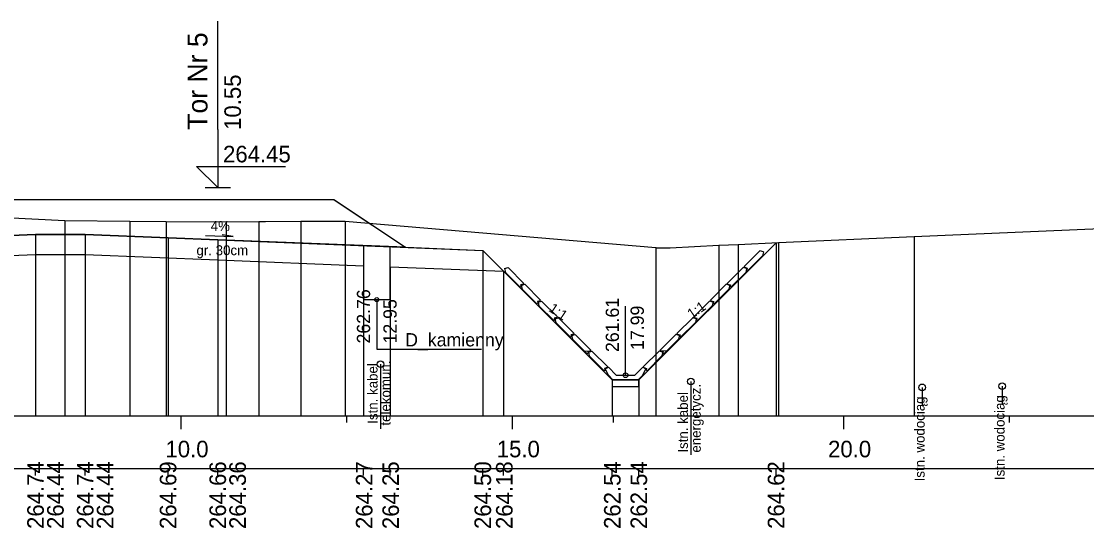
# Model space of a CAD drawing. Extents: x 6516023 to 6560129, y 5513077 to 5529206.
# Drawn here: x 6520325.07 to 6520341.15, y 5514490.89 to 5514498.57 of the extents above; entities that cross this region are included whole.
import ezdxf

# ---------------------------------------------------------------- set-up
doc = ezdxf.new("R2010")
doc.units = 0
for name, color, linetype in [('IR_default', 7, 'Continuous'), ('TOR_PRZEK_P-kable', 7, 'Continuous'), ('TOR_PRZEK_P-komponent', 7, 'Continuous'), ('TOR_PRZEK_P-odwodnienie', 7, 'Continuous'), ('TOR_PRZEK_P-opisy', 7, 'Continuous'), ('TOR_PRZEK_P-tabelka istniejace', 7, 'Continuous'), ('TOR_PRZEK_P-tabelka projektowane', 7, 'Continuous'), ('TOR_PRZEK_P-teren istniejacy', 7, 'Continuous'), ('TOR_PRZEK_P-tory projektowane', 7, 'Continuous'), ('TOR_PRZEK_P-uklad odniesienia', 7, 'Continuous'), ('TOR_PRZEK_P-warstwa ochronna I', 7, 'Continuous'), ('TOR_PRZEK_P-warstwa ochronna II', 7, 'Continuous')]:
    doc.layers.add(name, color=color, linetype=linetype)

msp = doc.modelspace()

# ---------------------------------------------------------------- linework, layer by layer
at = {"layer": 'IR_default'}
msp.add_lwpolyline([(6520325.038, 5514495.875), (6520325.17, 5514495.875), (6520326.288, 5514495.875), (6520326.657, 5514495.875), (6520329.788, 5514495.875), (6520329.902, 5514495.799), (6520330.873, 5514495.152), (6520330.996, 5514495.147), (6520332.038, 5514495.105), (6520333.993, 5514493.151), (6520334.393, 5514493.151), (6520336.464, 5514495.222)], dxfattribs=at)
at = {"layer": 'TOR_PRZEK_P-kable'}
for p, q in [((6520330.495, 5514493.386), (6520330.495, 5514492.412)), ((6520335.179, 5514493.126), (6520335.179, 5514492.016)), ((6520338.669, 5514493.037), (6520338.669, 5514492.768)), ((6520339.876, 5514493.056), (6520339.876, 5514492.786))]:
    msp.add_line(p, q, dxfattribs=at)
for centre in [(6520330.495, 5514493.386), (6520335.179, 5514493.126), (6520339.876, 5514493.056), (6520338.669, 5514493.037)]:
    msp.add_circle(centre, 0.05, dxfattribs=at)
at = {"layer": 'TOR_PRZEK_P-komponent'}
msp.add_lwpolyline([(6520311.688, 5514495.875), (6520315.188, 5514495.875), (6520315.738, 5514495.875), (6520319.238, 5514495.875), (6520321.538, 5514495.875), (6520325.038, 5514495.875), (6520326.288, 5514495.875), (6520329.788, 5514495.875), (6520330.873, 5514495.152), (6520328.038, 5514495.265), (6520327.288, 5514495.295), (6520326.038, 5514495.345), (6520325.288, 5514495.345), (6520324.038, 5514495.295), (6520323.288, 5514495.265), (6520320.588, 5514495.157), (6520320.188, 5514495.159), (6520317.488, 5514495.267), (6520316.738, 5514495.297), (6520315.518, 5514495.345), (6520314.188, 5514495.292), (6520313.438, 5514495.262), (6520310.598, 5514495.148), (6520310.598, 5514495.148)], close=True, dxfattribs=at)
at = {"layer": 'TOR_PRZEK_P-odwodnienie'}
for p, q in [((6520335.981, 5514494.86), (6520336.219, 5514495.098)), ((6520336.037, 5514494.804), (6520336.259, 5514495.026)), ((6520332.601, 5514494.551), (6520332.379, 5514494.773)), ((6520332.658, 5514494.608), (6520332.419, 5514494.846)), ((6520335.727, 5514494.608), (6520335.966, 5514494.846)), ((6520335.784, 5514494.551), (6520336.006, 5514494.773)), ((6520335.981, 5514494.86), (6520335.991, 5514494.85)), ((6520336.023, 5514494.818), (6520336.037, 5514494.804)), ((6520332.615, 5514494.565), (6520332.601, 5514494.551)), ((6520332.658, 5514494.608), (6520332.647, 5514494.597)), ((6520332.911, 5514494.355), (6520332.673, 5514494.594)), ((6520335.474, 5514494.355), (6520335.712, 5514494.594)), ((6520335.727, 5514494.608), (6520335.738, 5514494.597)), ((6520335.77, 5514494.565), (6520335.784, 5514494.551)), ((6520332.855, 5514494.299), (6520332.633, 5514494.521)), ((6520335.531, 5514494.299), (6520335.753, 5514494.521)), ((6520332.869, 5514494.313), (6520332.855, 5514494.299)), ((6520333.108, 5514494.047), (6520332.886, 5514494.269)), ((6520332.911, 5514494.355), (6520332.901, 5514494.345)), ((6520333.164, 5514494.103), (6520332.926, 5514494.341)), ((6520334.193, 5514493.221), (6520334.193, 5514494.265)), ((6520335.221, 5514494.103), (6520335.459, 5514494.341)), ((6520335.277, 5514494.047), (6520335.499, 5514494.269)), ((6520335.474, 5514494.355), (6520335.485, 5514494.345)), ((6520335.517, 5514494.313), (6520335.531, 5514494.299)), ((6520333.164, 5514494.103), (6520333.154, 5514494.092)), ((6520333.418, 5514493.851), (6520333.18, 5514494.089)), ((6520334.967, 5514493.851), (6520335.206, 5514494.089)), ((6520335.221, 5514494.103), (6520335.231, 5514494.092)), ((6520333.122, 5514494.061), (6520333.108, 5514494.047)), ((6520333.361, 5514493.794), (6520333.139, 5514494.016)), ((6520335.024, 5514493.794), (6520335.246, 5514494.016)), ((6520335.263, 5514494.061), (6520335.277, 5514494.047)), ((6520333.375, 5514493.808), (6520333.361, 5514493.794)), ((6520333.615, 5514493.542), (6520333.393, 5514493.764)), ((6520333.418, 5514493.851), (6520333.407, 5514493.84)), ((6520333.671, 5514493.598), (6520333.433, 5514493.837)), ((6520334.714, 5514493.598), (6520334.952, 5514493.837)), ((6520334.771, 5514493.542), (6520334.993, 5514493.764)), ((6520334.967, 5514493.851), (6520334.978, 5514493.84)), ((6520335.01, 5514493.808), (6520335.024, 5514493.794)), ((6520333.671, 5514493.598), (6520333.661, 5514493.588)), ((6520333.925, 5514493.346), (6520333.686, 5514493.584)), ((6520334.461, 5514493.346), (6520334.699, 5514493.584)), ((6520334.714, 5514493.598), (6520334.725, 5514493.588)), ((6520333.629, 5514493.556), (6520333.615, 5514493.542)), ((6520333.868, 5514493.289), (6520333.646, 5514493.512)), ((6520334.517, 5514493.289), (6520334.739, 5514493.512)), ((6520334.757, 5514493.556), (6520334.771, 5514493.542)), ((6520333.882, 5514493.304), (6520333.868, 5514493.289)), ((6520333.885, 5514493.316), (6520333.933, 5514493.34)), ((6520333.925, 5514493.346), (6520333.914, 5514493.335)), ((6520334.053, 5514493.221), (6520333.933, 5514493.34)), ((6520334.333, 5514493.221), (6520334.453, 5514493.34)), ((6520334.453, 5514493.34), (6520334.5, 5514493.316)), ((6520334.461, 5514493.346), (6520334.471, 5514493.335)), ((6520334.503, 5514493.304), (6520334.517, 5514493.289)), ((6520334.003, 5514493.151), (6520334.383, 5514493.151)), ((6520334.053, 5514493.221), (6520334.333, 5514493.221))]:
    msp.add_line(p, q, dxfattribs=at)
for points in [[(6520330.238, 5514495.177), (6520330.238, 5514494.362), (6520330.638, 5514494.362), (6520330.638, 5514495.161)], [(6520336.274, 5514495.082), (6520336.219, 5514495.098)], [(6520336.274, 5514495.082), (6520336.259, 5514495.026)], [(6520332.365, 5514494.83), (6520332.419, 5514494.846)], [(6520332.365, 5514494.83), (6520332.379, 5514494.773)], [(6520336.02, 5514494.83), (6520335.966, 5514494.846)], [(6520335.991, 5514494.85), (6520336.03, 5514494.838)], [(6520336.02, 5514494.83), (6520336.006, 5514494.773)], [(6520336.03, 5514494.838), (6520336.023, 5514494.818)], [(6520332.647, 5514494.597), (6520332.609, 5514494.586)], [(6520332.609, 5514494.586), (6520332.615, 5514494.565)], [(6520332.618, 5514494.577), (6520332.673, 5514494.594)], [(6520332.618, 5514494.577), (6520332.633, 5514494.521)], [(6520335.767, 5514494.577), (6520335.712, 5514494.594)], [(6520335.738, 5514494.597), (6520335.776, 5514494.586)], [(6520335.767, 5514494.577), (6520335.753, 5514494.521)], [(6520335.776, 5514494.586), (6520335.77, 5514494.565)], [(6520330.438, 5514494.362), (6520330.438, 5514493.615), (6520332.019, 5514493.615)], [(6520332.901, 5514494.345), (6520332.862, 5514494.334)], [(6520332.862, 5514494.334), (6520332.869, 5514494.313)], [(6520332.872, 5514494.325), (6520332.926, 5514494.341)], [(6520332.872, 5514494.325), (6520332.886, 5514494.269)], [(6520335.514, 5514494.325), (6520335.459, 5514494.341)], [(6520335.485, 5514494.345), (6520335.523, 5514494.334)], [(6520335.514, 5514494.325), (6520335.499, 5514494.269)], [(6520335.523, 5514494.334), (6520335.517, 5514494.313)], [(6520333.154, 5514494.092), (6520333.116, 5514494.081)], [(6520333.116, 5514494.081), (6520333.122, 5514494.061)], [(6520333.125, 5514494.073), (6520333.18, 5514494.089)], [(6520333.125, 5514494.073), (6520333.139, 5514494.016)], [(6520335.26, 5514494.073), (6520335.206, 5514494.089)], [(6520335.231, 5514494.092), (6520335.27, 5514494.081)], [(6520335.26, 5514494.073), (6520335.246, 5514494.016)], [(6520335.27, 5514494.081), (6520335.263, 5514494.061)], [(6520333.407, 5514493.84), (6520333.369, 5514493.829)], [(6520333.369, 5514493.829), (6520333.375, 5514493.808)], [(6520333.378, 5514493.82), (6520333.433, 5514493.837)], [(6520333.378, 5514493.82), (6520333.393, 5514493.764)], [(6520335.007, 5514493.82), (6520334.952, 5514493.837)], [(6520334.978, 5514493.84), (6520335.016, 5514493.829)], [(6520335.007, 5514493.82), (6520334.993, 5514493.764)], [(6520335.016, 5514493.829), (6520335.01, 5514493.808)], [(6520333.553, 5514493.591), (6520333.686, 5514493.584)], [(6520333.661, 5514493.588), (6520333.622, 5514493.576)], [(6520333.632, 5514493.568), (6520333.686, 5514493.584)], [(6520334.833, 5514493.591), (6520334.699, 5514493.584)], [(6520334.753, 5514493.568), (6520334.699, 5514493.584)], [(6520334.725, 5514493.588), (6520334.763, 5514493.576)], [(6520333.622, 5514493.576), (6520333.629, 5514493.556)], [(6520333.632, 5514493.568), (6520333.646, 5514493.512)], [(6520334.753, 5514493.568), (6520334.739, 5514493.512)], [(6520334.763, 5514493.576), (6520334.757, 5514493.556)], [(6520333.914, 5514493.335), (6520333.876, 5514493.324)], [(6520333.876, 5514493.324), (6520333.882, 5514493.304)], [(6520333.933, 5514493.221), (6520333.885, 5514493.316)], [(6520334.453, 5514493.221), (6520334.5, 5514493.316)], [(6520334.471, 5514493.335), (6520334.51, 5514493.324)], [(6520334.51, 5514493.324), (6520334.503, 5514493.304)], [(6520334.003, 5514493.151), (6520333.933, 5514493.221)], [(6520334.393, 5514493.151), (6520333.993, 5514493.151), (6520333.993, 5514493.051), (6520334.393, 5514493.051), (6520334.393, 5514493.151)], [(6520334.383, 5514493.151), (6520334.453, 5514493.221)]]:
    msp.add_lwpolyline(points, dxfattribs=at)
for centre, radius in [((6520330.438, 5514494.362), 0.03), ((6520334.193, 5514493.221), 0.035)]:
    msp.add_circle(centre, radius, dxfattribs=at)
at = {"layer": 'TOR_PRZEK_P-opisy'}
msp.add_lwpolyline([(6520327.853, 5514495.333), (6520328.271, 5514495.314), (6520328.103, 5514495.343)], dxfattribs=at)
at = {"layer": 'TOR_PRZEK_P-tabelka istniejace'}
for points in [[(6520325.729, 5514495.559), (6520325.729, 5514492.806), (6520325.729, 5514492.676), (6520325.729, 5514492.606)], [(6520326.711, 5514495.545), (6520326.711, 5514492.806), (6520326.711, 5514492.676), (6520326.711, 5514492.606)], [(6520327.26, 5514495.544), (6520327.26, 5514492.806), (6520327.26, 5514492.676), (6520327.26, 5514492.606)], [(6520328.165, 5514495.539), (6520328.165, 5514492.806), (6520328.165, 5514492.676), (6520328.165, 5514492.606)], [(6520328.657, 5514495.542), (6520328.657, 5514492.806), (6520328.657, 5514492.676), (6520328.657, 5514492.606)], [(6520329.294, 5514495.545), (6520329.294, 5514492.806), (6520329.294, 5514492.676), (6520329.294, 5514492.606)], [(6520329.962, 5514495.548), (6520329.962, 5514492.806), (6520329.962, 5514492.676), (6520329.962, 5514492.606)], [(6520335.893, 5514495.197), (6520335.893, 5514492.806), (6520335.893, 5514492.676), (6520335.893, 5514492.606)], [(6520336.501, 5514495.223), (6520336.501, 5514492.806), (6520336.501, 5514492.676), (6520336.501, 5514492.606)], [(6520338.551, 5514495.313), (6520338.551, 5514492.806), (6520338.551, 5514492.676), (6520338.551, 5514492.606)], [(6520334.651, 5514495.15), (6520334.651, 5514492.806), (6520334.651, 5514492.676), (6520334.651, 5514492.606)], [(6520335.6, 5514495.184), (6520335.6, 5514492.806), (6520335.6, 5514492.676), (6520335.6, 5514492.606)]]:
    msp.add_lwpolyline(points, dxfattribs=at)
at = {"layer": 'TOR_PRZEK_P-tabelka projektowane'}
for p, q in [((6520325.288, 5514491.706), (6520325.288, 5514491.806)), ((6520325.288, 5514491.706), (6520325.288, 5514491.806)), ((6520326.038, 5514491.706), (6520326.038, 5514491.806)), ((6520326.038, 5514491.706), (6520326.038, 5514491.806)), ((6520327.288, 5514491.706), (6520327.288, 5514491.806)), ((6520328.038, 5514491.706), (6520328.038, 5514491.806)), ((6520328.038, 5514491.706), (6520328.038, 5514491.806)), ((6520330.238, 5514491.706), (6520330.238, 5514491.806)), ((6520330.638, 5514491.706), (6520330.638, 5514491.806)), ((6520332.038, 5514491.706), (6520332.038, 5514491.806)), ((6520332.353, 5514491.706), (6520332.353, 5514491.806)), ((6520333.993, 5514491.706), (6520333.993, 5514491.806)), ((6520334.393, 5514491.706), (6520334.393, 5514491.806)), ((6520336.464, 5514491.706), (6520336.464, 5514491.806))]:
    msp.add_line(p, q, dxfattribs=at)
for points in [[(6520325.288, 5514495.345), (6520325.288, 5514492.806), (6520325.288, 5514492.676), (6520325.288, 5514492.606)], [(6520326.038, 5514495.345), (6520326.038, 5514492.806), (6520326.038, 5514492.676), (6520326.038, 5514492.606)], [(6520327.288, 5514495.295), (6520327.288, 5514492.806), (6520327.288, 5514492.676), (6520327.288, 5514492.606)], [(6520328.038, 5514495.265), (6520328.038, 5514492.806), (6520328.038, 5514492.676), (6520328.038, 5514492.606)], [(6520336.464, 5514495.222), (6520336.464, 5514492.806), (6520336.464, 5514492.676), (6520336.464, 5514492.606)], [(6520325.288, 5514495.045), (6520325.288, 5514492.806), (6520325.288, 5514492.676), (6520325.288, 5514492.606)], [(6520326.038, 5514495.045), (6520326.038, 5514492.806), (6520326.038, 5514492.676), (6520326.038, 5514492.606)], [(6520332.038, 5514495.105), (6520332.038, 5514492.806), (6520332.038, 5514492.676), (6520332.038, 5514492.606)], [(6520328.038, 5514494.963), (6520328.038, 5514492.806), (6520328.038, 5514492.676), (6520328.038, 5514492.606)], [(6520330.238, 5514494.875), (6520330.238, 5514492.806), (6520330.238, 5514492.676), (6520330.238, 5514492.606)], [(6520330.638, 5514494.859), (6520330.638, 5514492.806), (6520330.638, 5514492.676), (6520330.638, 5514492.606)], [(6520332.353, 5514494.79), (6520332.353, 5514492.806), (6520332.353, 5514492.676), (6520332.353, 5514492.606)], [(6520333.993, 5514493.151), (6520333.993, 5514492.806), (6520333.993, 5514492.676), (6520333.993, 5514492.606)], [(6520334.393, 5514493.151), (6520334.393, 5514492.806), (6520334.393, 5514492.676), (6520334.393, 5514492.606)]]:
    msp.add_lwpolyline(points, dxfattribs=at)
msp.add_lwpolyline([(6520266.663, 5514491.806), (6520266.663, 5514489.806), (6520360.463, 5514489.806), (6520360.463, 5514491.806)], close=True, dxfattribs=at)
at = {"layer": 'TOR_PRZEK_P-teren istniejacy'}
msp.add_lwpolyline([(6520324.035, 5514495.643), (6520325.729, 5514495.559), (6520326.711, 5514495.545), (6520327.26, 5514495.544), (6520328.165, 5514495.539), (6520328.657, 5514495.542), (6520328.761, 5514495.542), (6520329.294, 5514495.545), (6520329.409, 5514495.545), (6520329.962, 5514495.548), (6520334.651, 5514495.15), (6520334.666, 5514495.145), (6520334.728, 5514495.144), (6520334.865, 5514495.144), (6520335.6, 5514495.184), (6520335.893, 5514495.197), (6520336.501, 5514495.223), (6520338.551, 5514495.313), (6520343.352, 5514495.524)], dxfattribs=at)
at = {"layer": 'TOR_PRZEK_P-tory projektowane'}
for p, q in [((6520328.038, 5514496.933), (6520328.038, 5514498.565)), ((6520328.038, 5514496.933), (6520328.038, 5514496.055)), ((6520328.038, 5514496.055), (6520327.719, 5514496.375)), ((6520327.719, 5514496.375), (6520329.063, 5514496.375)), ((6520327.846, 5514496.055), (6520328.23, 5514496.055))]:
    msp.add_line(p, q, dxfattribs=at)
at = {"layer": 'TOR_PRZEK_P-uklad odniesienia'}
for p, q in [((6520270.463, 5514492.606), (6520360.463, 5514492.606)), ((6520327.488, 5514492.406), (6520327.488, 5514492.606)), ((6520329.988, 5514492.506), (6520329.988, 5514492.606)), ((6520332.488, 5514492.406), (6520332.488, 5514492.606)), ((6520334.011, 5514492.506), (6520334.011, 5514492.606)), ((6520337.488, 5514492.406), (6520337.488, 5514492.606)), ((6520339.988, 5514492.506), (6520339.988, 5514492.606))]:
    msp.add_line(p, q, dxfattribs=at)
at = {"layer": 'TOR_PRZEK_P-warstwa ochronna I'}
for points in [[(6520320.588, 5514494.857), (6520323.288, 5514494.965), (6520325.288, 5514495.045), (6520326.038, 5514495.045), (6520328.038, 5514494.963), (6520330.238, 5514494.875)], [(6520330.638, 5514494.859), (6520332.353, 5514494.79)]]:
    msp.add_lwpolyline(points, dxfattribs=at)
at = {"layer": 'TOR_PRZEK_P-warstwa ochronna II'}
msp.add_lwpolyline([(6520308.877, 5514495.576), (6520309.58, 5514495.108), (6520313.438, 5514495.262), (6520314.188, 5514495.292), (6520315.518, 5514495.345), (6520316.738, 5514495.297), (6520317.488, 5514495.267), (6520320.188, 5514495.159), (6520320.588, 5514495.157), (6520323.288, 5514495.265), (6520324.038, 5514495.295), (6520325.288, 5514495.345), (6520326.038, 5514495.345), (6520327.288, 5514495.295), (6520328.038, 5514495.265), (6520332.038, 5514495.105), (6520333.993, 5514493.151), (6520334.393, 5514493.151), (6520336.464, 5514495.222)], dxfattribs=at)

# ---------------------------------------------------------------- texts
at = {"layer": 'TOR_PRZEK_P-kable'}
for s, height, p in [('telekomun.', 0.15, (6520330.645, 5514492.46)), ('Istn. kabel', 0.14999, (6520330.45, 5514492.488)), ('Istn. kabel', 0.14999, (6520335.134, 5514492.052)), ('energetycz.', 0.14999, (6520335.328, 5514492.052)), ('Istn. wodociąg', 0.14999, (6520338.707, 5514491.618)), ('Istn. wodociąg', 0.14999, (6520339.914, 5514491.637))]:
    msp.add_text(s, height=height, rotation=90.0511, dxfattribs=at).set_placement(p)
at = {"layer": 'TOR_PRZEK_P-odwodnienie'}
for s, rotation, p in [('262.76', 90, (6520330.338, 5514493.7)), ('12.95', 90, (6520330.738, 5514493.7)), ('261.61', 90, (6520334.093, 5514493.571)), ('17.99', 90, (6520334.469, 5514493.602)), ('D_kamienny', 360, (6520330.867, 5514493.656))]:
    msp.add_text(s, height=0.2, rotation=rotation, dxfattribs=at).set_placement(p)
at = {"layer": 'TOR_PRZEK_P-opisy'}
for s, rotation, p in [('4%', 359.8485, (6520327.932, 5514495.399)), ('1:1', 325.9299, (6520333.022, 5514494.196)), ('1:1', 34.0701, (6520335.189, 5514494.067))]:
    msp.add_text(s, height=0.15, rotation=rotation, dxfattribs=at).set_placement(p)
at = {"layer": 'TOR_PRZEK_P-tabelka projektowane'}
for s, p in [('264.74', (6520325.413, 5514490.899)), ('264.44', (6520325.713, 5514490.899)), ('264.74', (6520326.163, 5514490.899)), ('264.44', (6520326.463, 5514490.899)), ('264.69', (6520327.413, 5514490.898)), ('264.66', (6520328.163, 5514490.898)), ('264.36', (6520328.463, 5514490.898)), ('264.27', (6520330.373, 5514490.898)), ('264.25', (6520330.773, 5514490.897)), ('264.50', (6520332.163, 5514490.898)), ('264.18', (6520332.488, 5514490.898)), ('262.54', (6520334.118, 5514490.899)), ('262.54', (6520334.518, 5514490.899)), ('264.62', (6520336.589, 5514490.9))]:
    msp.add_text(s, height=0.25, rotation=90, dxfattribs=at).set_placement(p)
at = {"layer": 'TOR_PRZEK_P-tory projektowane'}
for s, height, p in [('Tor Nr 5', 0.3, (6520327.883, 5514496.927)), ('10.55', 0.25, (6520328.388, 5514496.925))]:
    msp.add_text(s, height=height, rotation=90, dxfattribs=at).set_placement(p)
msp.add_text('264.45', height=0.25, dxfattribs=at).set_placement((6520328.118, 5514496.435))
at = {"layer": 'TOR_PRZEK_P-uklad odniesienia'}
for s, p in [('10.0', (6520327.249, 5514491.981)), ('15.0', (6520332.249, 5514491.981)), ('20.0', (6520337.249, 5514491.981))]:
    msp.add_text(s, height=0.25, dxfattribs=at).set_placement(p)
at = {"layer": 'TOR_PRZEK_P-warstwa ochronna I'}
msp.add_text('gr. 30cm', height=0.15, dxfattribs=at).set_placement((6520327.717, 5514495.033))

doc.saveas('drawing.dxf')
